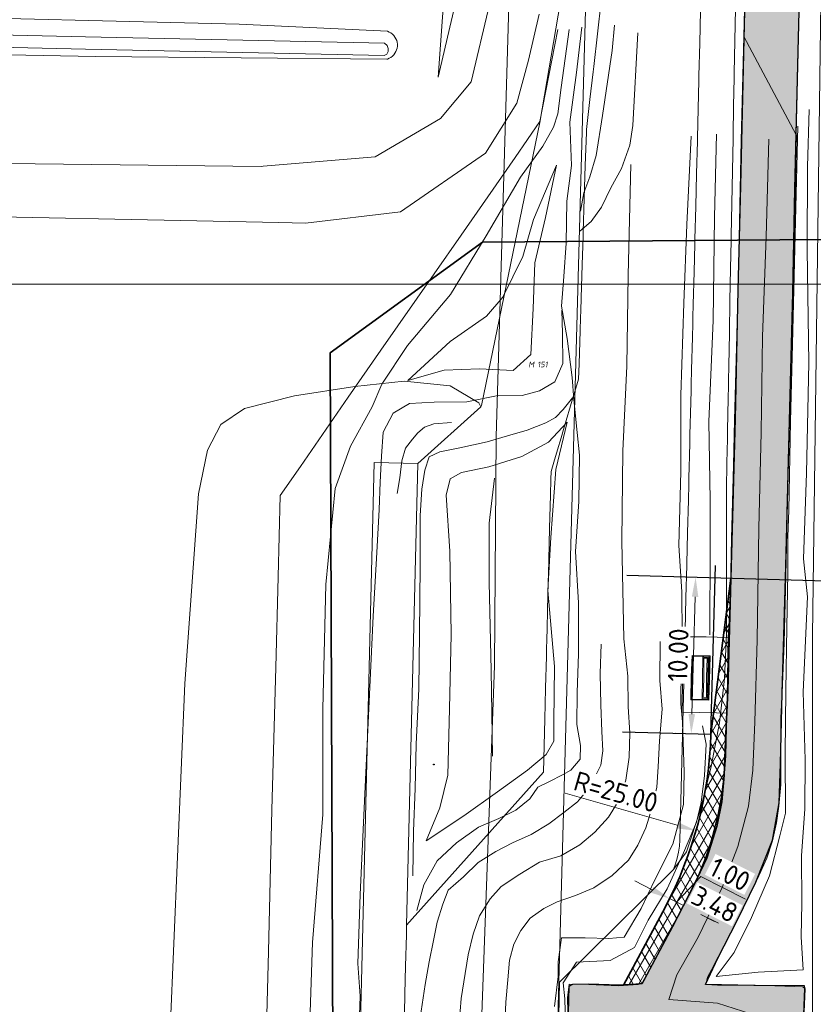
# Model space of a CAD drawing. Header units: metres. Extents: x 250001 to 257773, y 598992 to 609118.
# Tile 467 of 656: x 253800 to 253851, y 603904 to 603966. Entities that reach past the tile are written whole.
import ezdxf
from ezdxf.enums import TextEntityAlignment as Align
from ezdxf.lldxf.tags import DXFTag

# ---------------------------------------------------------------- set-up
doc = ezdxf.new("R2010")
doc.units = ezdxf.units.M
for name, color, linetype, lineweight in [('B-WE-GR-GRAS-GV', 252, 'Continuous', 13), ('B-WE-GR-GROENVOORZIENING-GV', 252, 'Continuous', 18), ('B-WE-GW-TALUD-G', 252, 'Continuous', 18), ('B-WE-GW-TALUD_KRUIN-G', 252, 'Continuous', 18), ('B-WE-IE-MEUBILAIR_WEGMEUBILAIR_PAAL-S', 252, 'Continuous', 25), ('B-WE-IE-TERREINAFSCHEIDING_KUNSTMATIG_HEKWERK_RASTER-G', 252, 'IE-TERREINAFSCHEIDING-KUNSTMATIG', 18), ('B-WE-KG-GRENS_PERCEEL-G', 150, 'KG-PERCEEL', 18), ('B-WE-KG-GRENS_PERCEEL-S', 150, 'Continuous', 25), ('B-WE-OG-HOOGTELIJN-G', 252, 'Continuous', 18), ('B-WE-OG-WATER-GV', 252, 'Continuous', 18), ('B-WE-OG-WATER_SLOOT-GV', 252, 'Continuous', 18), ('B-WE-VH-VERHARDING_ASFALT-G', 252, 'Continuous', 18), ('B-WE-VH-VERHARDING_BETON-G', 252, 'Continuous', 18), ('B-WE-VH-VERHARDING_GESLOTEN-GV', 252, 'Continuous', 18), ('B-WE-VH-VERHARDING_GRASBETONSTEEN-G', 252, 'Continuous', 18), ('N-WE-VH-KANTVERHARDING-G', 210, 'Continuous', 35), ('N-WE-VH-VERHARDING_ASFALT-A', 252, 'Continuous', 18), ('X-XX-AL-AANKLEDING-M', 7, 'Continuous', 18), ('X-XX-AL-REFERENTIE-G', 7, 'Continuous', 18), ('X-XX-AL-TEKENBLAD_DEELKADER-G', 7, 'Continuous', 15)]:
    doc.layers.add(name, color=color, linetype=linetype, lineweight=lineweight)
doc.layers.add('HULPLIJN', color=220, linetype='Continuous', plot=False)
doc.layers.add('HULPLIJN ARCERING', color=220, linetype='Continuous', plot=False)
doc.layers.add('N-WE-KG-GRENS INMETING-G', color=240, linetype='FENCELINE1', lineweight=35, plot=False)
doc.styles.add('NLCS-ISO', font='NLCS-ISO.ttf')
doc.styles.add('NLCS-ISO-ANNOTATIEF-T25', font='NLCS-ISO.ttf', dxfattribs={"height": 2.5})
doc.styles.get("Standard").update_dxf_attribs({"font": 'NLCS-ISO.ttf'})
doc.linetypes.add('FENCELINE1', pattern='A,6.35,-2.54,[133,ltypeshp.shx,S=2.54,R=0,X=-2.54,Y=0],-2.54,25.4', length=36.83)
doc.linetypes.add('IE-TERREINAFSCHEIDING-KUNSTMATIG', pattern='A,4,[82,NLCS.shx,S=0.75,R=90,X=0,Y=0],4,-2', length=10)
tags = doc.linetypes.add('KG-PERCEEL', pattern='A,5.5,-2,["P",Standard,S=1.8,R=0,X=-0.5,Y=-0.9],-2,5.5,-2,[5,NLCS.SHX,S=0.75,R=0,X=0,Y=0],-2', length=19).pattern_tags.tags
tags[6] = DXFTag(74, 10)
doc.dimstyles.new('NLCS-ANNOTATIEF-T25-PIJL_L2_H1', dxfattribs={"dimtxt": 2.5, "dimasz": 2.5, "dimexe": 2, "dimexo": 2, "dimgap": 0.7, "dimtad": 1, "dimzin": 0, "dimdsep": 46, "dimtxsty": 'NLCS-ISO-ANNOTATIEF-T25', "dimcen": 0, "dimdle": 2, "dimclrd": 256, "dimclre": 256, "dimclrt": 256, "dimadec": 1, "dimazin": 0, "dimtfac": 1, "dimtdec": 3, "dimtofl": 0, "dimtmove": 0, "dimatfit": 3, "dimfxl": 2, "dimfxlon": 1, "dimtfillclr": 256, "dimtolj": 1, "dimtzin": 0, "dimlwd": -1, "dimlwe": -1, "dimarcsym": 0})

# ---------------------------------------------------------------- blocks, each defined once
blk = doc.blocks.new('SKG-PERCEELNUMMER-SO')
at = {"style": 'NLCS-ISO', "oblique": 10, "flags": 1}
blk.add_attdef('GEMEENTECODE', text='', height=1.8, dxfattribs=at).set_placement((0, 2.553546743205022), align=Align.MIDDLE_CENTER)
at = {"style": 'NLCS-ISO', "oblique": 10}
blk.add_attdef('SECTIE', text='', height=1.8, dxfattribs=at).set_placement((-0.5, 0), align=Align.MIDDLE_RIGHT)
blk.add_attdef('PERCEELNUMMER', text='', height=1.8, dxfattribs=at).set_placement((0.5, 0), align=Align.MIDDLE_LEFT)
blk = doc.blocks.new('BS2021-132-Xref-KAD-20210617')
at = {"layer": 'B-WE-KG-GRENS_PERCEEL-G', "flags": 128}
for points in [[(253823.066, 603694.22), (253824.846, 603714.819), (253825.742, 603745.812), (253827.078, 603745.812), (253827.218, 603749.437), (253825.846, 603749.462), (253827.756, 603815.568), (253827.88, 603817.7), (253828.81, 603854.54), (253829.44, 603887.65), (253830.8, 603925.15), (253830.92, 603939.77), (253836.27, 604122.77), (253836.41, 604125.016)], [(253829.319, 603700.791), (253838.25, 604026.06)]]:
    blk.add_lwpolyline(points, dxfattribs=at)
at = {"layer": 'B-WE-KG-GRENS_PERCEEL-S', "xscale": 0.2, "yscale": 0.2, "zscale": 0.2}
blk.add_blockref('SKG-PERCEELNUMMER-SO', (253833.445, 603944.405), dxfattribs=at).add_auto_attribs({'PERCEELNUMMER': '151', 'SECTIE': 'M'})
blk = doc.blocks.new('*D58')
at = {"layer": 'Defpoints', "color": 0, "transparency": 16777216}
for p in [(253844.9185896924, 603930.7708601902), (253843.3809418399, 603920.8100184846), (253844.6385136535, 603920.774783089)]:
    blk.add_point(p, dxfattribs=at)
at = {"layer": 'X-XX-AL-AANKLEDING-M', "transparency": 16777216}
for p, q in [((253843.9189819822, 603930.798867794), (253842.6614101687, 603930.8341031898)), ((253843.6260083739, 603929.5565859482), (253843.4159513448, 603922.0595281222)), ((253843.6389059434, 603920.8027906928), (253842.3813341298, 603920.8380260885))]:
    blk.add_line(p, q, dxfattribs=at)
for points in [[(253843.4177567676, 603929.5624208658), (253843.8342599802, 603929.5507510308), (253843.6610178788, 603930.8060955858)], [(253843.2076997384, 603922.0653630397), (253843.624202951, 603922.0536932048), (253843.3809418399, 603920.8100184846)]]:
    blk.add_solid(points, dxfattribs=at)
at = {"layer": 'X-XX-AL-AANKLEDING-M', "transparency": 16777216, "insert": (253842.546362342, 603925.8353644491), "char_height": 1.25, "attachment_point": 5, "rotation": 88.39507263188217, "style": 'NLCS-ISO-ANNOTATIEF-T25', "bg_fill": 3, "box_fill_scale": 1.1, "bg_fill_color": 256, "bg_fill_true_color": 13158600, "bg_fill_transparency": 0}
blk.add_mtext('\\A1;10.00', dxfattribs=at)
blk = doc.blocks.new('*D59')
at = {"layer": 'Defpoints', "color": 0, "transparency": 16777216}
for p in [(253841.9546639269, 603910.1866136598), (253841.9962543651, 603910.2686667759), (253842.6972890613, 603909.441644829)]:
    blk.add_point(p, dxfattribs=at)
at = {"layer": 'X-XX-AL-AANKLEDING-M', "transparency": 16777216}
for p, q in [((253842.4418792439, 603910.0427919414), (253843.9892324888, 603911.6688986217)), ((253843.9892324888, 603911.6688986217), (253846.8435104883, 603910.2221446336)), ((253840.8813020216, 603910.8338050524), (253839.766349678, 603911.398943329)), ((253841.9962543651, 603910.2686667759), (253842.4483649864, 603911.1606286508)), ((253842.8875041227, 603909.816917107), (253841.9962543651, 603910.2686667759)), ((253842.8875041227, 603909.816917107), (253843.3396147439, 603910.7088789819)), ((253844.0024564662, 603909.2517788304), (253845.1174088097, 603908.6866405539))]:
    blk.add_line(p, q, dxfattribs=at)
for points in [[(253840.9754917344, 603911.0196304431), (253840.7871123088, 603910.6479796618), (253841.9962543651, 603910.2686667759)], [(253844.096646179, 603909.437604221), (253843.9082667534, 603909.0659534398), (253842.8875041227, 603909.816917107)]]:
    blk.add_solid(points, dxfattribs=at)
at = {"layer": 'X-XX-AL-AANKLEDING-M', "transparency": 16777216, "insert": (253845.8571793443, 603911.8151844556), "char_height": 1.25, "attachment_point": 5, "rotation": 333.1208199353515, "style": 'NLCS-ISO-ANNOTATIEF-T25', "bg_fill": 3, "box_fill_scale": 1.1, "bg_fill_color": 256, "bg_fill_true_color": 13158600, "bg_fill_transparency": 0}
blk.add_mtext('\\A1;1.00', dxfattribs=at)
blk = doc.blocks.new('*D60')
at = {"layer": 'X-XX-AL-AANKLEDING-M', "transparency": 16777216}
for p, q in [((253842.8875041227, 603909.816917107), (253843.3396147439, 603910.7088789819)), ((253844.0024564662, 603909.2517788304), (253844.8773565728, 603908.808316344)), ((253845.9923089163, 603908.2431780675), (253845.5401982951, 603907.3512161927))]:
    blk.add_line(p, q, dxfattribs=at)
at = {"layer": 'X-XX-AL-AANKLEDING-M', "transparency": 16777216, "insert": (253844.8807143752, 603909.8997104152), "char_height": 1.25, "attachment_point": 5, "rotation": 333.1208199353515, "style": 'NLCS-ISO-ANNOTATIEF-T25', "bg_fill": 3, "box_fill_scale": 1.1, "bg_fill_color": 256, "bg_fill_true_color": 13158600, "bg_fill_transparency": 0}
blk.add_mtext('\\A1;3.48', dxfattribs=at)
at = {"layer": 'Defpoints', "color": 0, "transparency": 16777216}
for p in [(253842.6972890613, 603909.441644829), (253846.4379817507, 603909.1224389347), (253845.9923089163, 603908.2431780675)]:
    blk.add_point(p, dxfattribs=at)
at = {"layer": 'X-XX-AL-AANKLEDING-M', "transparency": 16777216}
for points in [[(253844.096646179, 603909.437604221), (253843.9082667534, 603909.0659534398), (253842.8875041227, 603909.816917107)], [(253844.9715462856, 603908.9941417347), (253844.7831668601, 603908.6224909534), (253845.9923089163, 603908.2431780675)]]:
    blk.add_solid(points, dxfattribs=at)
blk = doc.blocks.new('*D91')
at = {"layer": 'Defpoints', "color": 0, "transparency": 16777216}
for p in [(253819.6483209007, 603921.4749731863), (253843.6870308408, 603914.6090847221)]:
    blk.add_point(p, dxfattribs=at)
at = {"layer": 'X-XX-AL-AANKLEDING-M', "transparency": 16777216}
blk.add_line((253835.3215597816, 603916.9984139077), (253842.4850953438, 603914.9523791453), dxfattribs=at)
blk.add_solid([(253842.5423110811, 603915.1527017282), (253842.4278796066, 603914.7520565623), (253843.6870308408, 603914.6090847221)], dxfattribs=at)
at = {"layer": 'X-XX-AL-AANKLEDING-M', "transparency": 16777216, "insert": (253838.5701294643, 603917.0845534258), "char_height": 1.25, "attachment_point": 5, "rotation": 344.05970417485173, "style": 'NLCS-ISO-ANNOTATIEF-T25', "bg_fill": 3, "box_fill_scale": 1.1, "bg_fill_color": 256, "bg_fill_true_color": 13158600, "bg_fill_transparency": 0}
blk.add_mtext('\\A1;R=25.00', dxfattribs=at)
blk = doc.blocks.new('BS2021-132-Xref-BGT-GRIJS-20210617-aangepast')
at = {"layer": 'B-WE-GR-GRAS-GV', "flags": 128}
for points in [[(253757.532, 603969.697), (253757.934, 603963.138), (253758.849, 603959.904), (253761.9, 603957.777), (253792.414, 603957.328), (253815.884, 603957.058), (253816.023, 603957.07), (253823.177, 603957.675), (253827.363, 603960.128), (253829.319, 603962.467), (253830.475, 603967.407)], [(253834.524, 603994.175), (253827.205, 603962.775), (253828.88, 603986.104)], [(253828.88, 603986.104), (253827.205, 603962.775), (253834.524, 603994.175)], [(253837.632, 603967.625), (253837.391, 603965.541), (253837.148, 603963.441), (253837.111, 603963.116), (253836.905, 603961.34), (253836.684, 603959.428), (253836.678, 603959.237), (253836.61, 603957.121), (253836.543, 603955.007), (253836.475, 603952.893), (253836.465, 603952.578), (253836.408, 603950.78), (253836.341, 603948.667), (253836.314, 603947.836), (253836.3, 603947.407), (253836.273, 603946.554), (253836.206, 603944.442), (253836.175, 603943.475), (253836.065, 603943.105), (253835.84, 603942.345), (253835.221, 603940.257), (253835.063, 603939.723), (253834.832, 603938.942), (253834.601, 603938.164), (253834.421, 603937.555), (253834.409, 603937.079), (253834.382, 603936.053), (253834.328, 603933.935), (253834.277, 603931.922), (253834.274, 603931.818), (253834.221, 603929.701), (253834.168, 603927.583), (253834.148, 603926.775), (253834.135, 603926.276), (253834.122, 603925.73), (253834.071, 603923.731), (253834.07, 603923.686), (253834.021, 603921.731), (253833.936, 603918.344), (253825.188, 603908.567), (253825.173, 603907.949), (253825.123, 603905.95), (253825.078, 603904.188), (253825.072, 603903.95), (253824.972, 603899.952)], [(253834.702, 603891.898), (253834.957, 603904.921), (253842.239, 603912.131), (253842.379, 603912.491), (253842.491, 603912.86), (253842.574, 603913.237), (253842.629, 603913.619), (253842.653, 603914.004), (253842.987, 603927.405), (253843.039, 603929.488), (253843.091, 603931.57), (253843.094, 603931.673), (253843.144, 603933.653), (253843.197, 603935.736), (253843.222, 603936.746), (253843.234, 603937.213), (253843.248, 603937.819), (253843.267, 603938.593), (253843.287, 603939.371), (253843.3, 603939.903), (253843.352, 603941.987), (253843.371, 603942.746), (253843.381, 603943.116), (253843.405, 603944.071), (253843.457, 603946.155), (253843.478, 603946.997), (253843.489, 603947.42), (253843.509, 603948.24), (253843.562, 603950.326), (253843.606, 603952.101), (253843.614, 603952.412), (253843.666, 603954.499), (253843.719, 603956.586), (253843.771, 603958.675), (253843.776, 603958.864), (253843.823, 603960.764), (253843.868, 603962.532), (253843.876, 603962.854), (253843.928, 603964.946), (253843.98, 603967.022)], [(253836.341, 603975.358), (253833.695, 603959.88), (253829.984, 603941.776), (253829.932, 603941.692), (253825.904, 603938.075), (253825.188, 603908.567), (253833.936, 603918.344), (253834.021, 603921.731), (253834.07, 603923.686), (253834.071, 603923.731), (253834.122, 603925.73), (253834.135, 603926.276), (253834.148, 603926.775), (253834.168, 603927.583), (253834.221, 603929.701), (253834.274, 603931.818), (253834.277, 603931.922), (253834.328, 603933.935), (253834.382, 603936.053), (253834.409, 603937.079), (253834.421, 603937.555), (253834.601, 603938.164), (253834.832, 603938.942), (253835.063, 603939.723), (253835.221, 603940.257), (253835.84, 603942.345), (253836.065, 603943.105), (253836.175, 603943.475), (253836.206, 603944.442), (253836.273, 603946.554), (253836.3, 603947.407), (253836.314, 603947.836), (253836.341, 603948.667), (253836.408, 603950.78), (253836.465, 603952.578), (253836.475, 603952.893), (253836.543, 603955.007), (253836.61, 603957.121), (253836.678, 603959.237), (253836.684, 603959.428), (253836.905, 603961.34), (253837.111, 603963.116), (253837.148, 603963.441), (253837.391, 603965.541), (253837.632, 603967.625)], [(253846.211, 603967.164), (253846.172, 603965.097), (253846.132, 603963.016), (253846.126, 603962.695), (253846.092, 603960.936), (253846.056, 603959.045), (253846.053, 603958.857), (253846.013, 603956.779), (253845.974, 603954.702), (253845.934, 603952.625), (253845.928, 603952.316), (253845.895, 603950.55), (253845.855, 603948.475), (253845.84, 603947.66), (253845.832, 603947.239), (253845.816, 603946.401), (253845.777, 603944.327), (253845.759, 603943.378), (253845.752, 603943.009), (253845.738, 603942.254), (253845.699, 603940.182), (253845.689, 603939.653), (253845.674, 603938.879), (253845.66, 603938.11), (253845.649, 603937.507), (253845.64, 603937.042), (253845.626, 603936.038), (253845.642, 603927.167), (253845.504, 603924.33), (253845.178, 603921.509), (253844.664, 603918.716), (253843.965, 603915.964), (253843.083, 603913.264), (253842.239, 603912.131), (253834.957, 603904.921), (253834.702, 603891.898)], [(253835.317, 603895.403), (253835.547, 603904.652), (253835.785, 603904.786), (253836.783, 603904.804), (253838.808, 603904.724), (253839.839, 603904.8), (253840.242, 603904.848), (253842.193, 603908.461), (253843.547, 603911.094), (253844.374, 603912.841), (253845.017, 603914.873), (253845.335, 603916.461), (253845.492, 603918.156), (253845.562, 603920.336), (253845.717, 603923.562), (253845.94, 603931.521), (253846.187, 603940.921), (253846.364, 603949.171), (253846.525, 603955.82), (253846.747, 603965.22), (253846.977, 603975.052)], [(253843.98, 603967.022), (253843.928, 603964.946), (253843.876, 603962.854), (253843.868, 603962.532), (253843.823, 603960.764), (253843.776, 603958.864), (253843.771, 603958.675), (253843.719, 603956.586), (253843.666, 603954.499), (253843.614, 603952.412), (253843.606, 603952.101), (253843.562, 603950.326), (253843.509, 603948.24), (253843.489, 603947.42), (253843.478, 603946.997), (253843.457, 603946.155), (253843.405, 603944.071), (253843.381, 603943.116), (253843.371, 603942.746), (253843.352, 603941.987), (253843.3, 603939.903), (253843.287, 603939.371), (253843.267, 603938.593), (253843.248, 603937.819), (253843.234, 603937.213), (253843.222, 603936.746), (253843.197, 603935.736), (253843.144, 603933.653), (253843.094, 603931.673), (253843.091, 603931.57), (253843.039, 603929.488), (253842.987, 603927.405), (253842.653, 603914.004), (253842.629, 603913.619), (253842.574, 603913.237), (253842.491, 603912.86), (253842.379, 603912.491), (253842.239, 603912.131), (253843.083, 603913.264), (253843.965, 603915.964), (253844.664, 603918.716), (253845.178, 603921.509), (253845.504, 603924.33), (253845.642, 603927.167), (253845.626, 603936.038), (253845.64, 603937.042), (253845.649, 603937.507), (253845.66, 603938.11), (253845.674, 603938.879), (253845.689, 603939.653), (253845.699, 603940.182), (253845.738, 603942.254), (253845.752, 603943.009), (253845.759, 603943.378), (253845.777, 603944.327), (253845.816, 603946.401), (253845.832, 603947.239), (253845.84, 603947.66), (253845.855, 603948.475), (253845.895, 603950.55), (253845.928, 603952.316), (253845.934, 603952.625), (253845.974, 603954.702), (253846.013, 603956.779), (253846.053, 603958.857), (253846.056, 603959.045), (253846.092, 603960.936), (253846.126, 603962.695), (253846.132, 603963.016), (253846.172, 603965.097), (253846.211, 603967.164)], [(253850.481, 603974.586), (253850.238, 603965.291), (253850.013, 603955.622), (253849.866, 603948.988), (253849.667, 603940.807), (253849.435, 603931.513), (253849.189, 603923.389), (253849.097, 603918.87), (253849.008, 603916.38), (253848.579, 603913.994), (253847.512, 603911.316), (253846.308, 603908.866), (253845.091, 603906.465), (253844.29, 603904.783), (253847.379, 603904.707), (253850.62, 603904.688), (253850.648, 603904.532), (253850.449, 603899.456), (253850.339, 603894.221), (253850.256, 603891.022), (253850.164, 603888.176), (253851.141, 603888.088), (253851.141, 603927.085), (253851.851, 603982.129)], [(253851.851, 603982.129), (253851.141, 603927.085), (253851.141, 603888.088), (253858.931, 603887.39), (253858.504, 603865.485), (253851.358, 603865.004), (253849.7, 603836.172), (253849.678, 603835.311), (253849.628, 603833.312), (253849.591, 603831.822), (253849.578, 603831.313), (253849.528, 603829.313), (253849.428, 603825.315), (253849.377, 603823.315), (253849.277, 603819.317), (253849.227, 603817.317), (253849.197, 603816.142), (253849.177, 603815.318), (253849.127, 603813.318), (253849.114, 603812.828), (253849.107, 603812.55), (253849.076, 603811.319), (253849.026, 603809.32), (253848.976, 603807.32)], [(253791.778, 603966.718), (253814.476, 603966.153), (253823.968, 603965.702), (253824.08, 603965.654), (253824.186, 603965.593), (253824.283, 603965.518), (253824.369, 603965.431), (253824.444, 603965.334), (253824.504, 603965.227), (253824.551, 603965.114), (253824.582, 603964.996), (253824.598, 603964.874), (253824.598, 603964.752), (253824.582, 603964.631), (253824.55, 603964.513), (253824.503, 603964.4), (253824.441, 603964.294), (253824.367, 603964.197), (253824.28, 603964.11), (253824.183, 603964.036), (253824.077, 603963.974), (253823.964, 603963.928), (253823.915, 603963.912), (253805.306, 603964.099), (253777.428, 603964.617)], [(253820.438, 603828.242), (253823.105, 603938.143), (253825.904, 603938.075), (253829.932, 603941.692), (253829.8, 603941.95), (253827.98, 603943.05), (253825.03, 603943.34), (253821.88, 603943), (253818.03, 603942.4), (253814.83, 603941.6), (253813.31, 603940.56), (253812.45, 603938.93), (253811.89, 603936.14), (253811.01, 603924.01), (253810.08, 603901.86)], [(253824.972, 603899.952), (253825.072, 603903.95), (253825.078, 603904.188), (253825.123, 603905.95), (253825.173, 603907.949), (253825.188, 603908.567), (253825.904, 603938.075), (253823.105, 603938.143), (253820.438, 603828.242)]]:
    blk.add_lwpolyline(points, dxfattribs=at)
at = {"layer": 'B-WE-GR-GROENVOORZIENING-GV', "flags": 128}
for points in [[(253833.661, 603966.798), (253832.974, 603963.861), (253832.24, 603961.101), (253830.224, 603957.907), (253824.791, 603954.156), (253818.722, 603953.446), (253817.018, 603953.48), (253766.673, 603954.495), (253761.225, 603953.419), (253758.705, 603951.143), (253757.175, 603946.905), (253756.651, 603906.184), (253767.476, 603906.08), (253765.787, 603870.956)], [(253810.08, 603901.86), (253811.01, 603924.01), (253811.89, 603936.14), (253812.45, 603938.93), (253813.31, 603940.56), (253814.83, 603941.6), (253818.03, 603942.4), (253821.88, 603943), (253825.03, 603943.34), (253827.98, 603943.05), (253829.8, 603941.95), (253829.932, 603941.692), (253829.984, 603941.776), (253833.695, 603959.88), (253836.341, 603975.358)]]:
    blk.add_lwpolyline(points, dxfattribs=at)
at = {"layer": 'B-WE-GW-TALUD_KRUIN-G', "flags": 128}
blk.add_lwpolyline([(253827.205, 603962.775), (253834.524, 603994.175)], dxfattribs=at)
at = {"layer": 'B-WE-OG-WATER-GV', "flags": 128}
blk.add_lwpolyline([(253763.149, 603967.287), (253765.057, 603965.93), (253767.318, 603965.301), (253783.385, 603965.047), (253804.65, 603964.551), (253823.753, 603964.143), (253823.93, 603964.247), (253823.997, 603964.407), (253824.004, 603964.611), (253823.95, 603964.786), (253823.77, 603964.943), (253804.667, 603965.351), (253783.401, 603965.846), (253767.433, 603966.099), (253765.406, 603966.663)], dxfattribs=at)
at = {"layer": 'B-WE-OG-WATER_SLOOT-GV', "flags": 128}
for points in [[(253777.428, 603964.617), (253805.306, 603964.099), (253823.915, 603963.912), (253823.964, 603963.928), (253824.077, 603963.974), (253824.183, 603964.036), (253824.28, 603964.11), (253824.367, 603964.197), (253824.441, 603964.294), (253824.503, 603964.4), (253824.55, 603964.513), (253824.582, 603964.631), (253824.598, 603964.752), (253824.598, 603964.874), (253824.582, 603964.996), (253824.551, 603965.114), (253824.504, 603965.227), (253824.444, 603965.334), (253824.369, 603965.431), (253824.283, 603965.518), (253824.186, 603965.593), (253824.08, 603965.654), (253823.968, 603965.702), (253814.476, 603966.153), (253791.778, 603966.718)], [(253765.406, 603966.663), (253767.433, 603966.099), (253783.401, 603965.846), (253804.667, 603965.351), (253823.77, 603964.943), (253823.95, 603964.786), (253824.004, 603964.611), (253823.997, 603964.407), (253823.93, 603964.247), (253823.753, 603964.143), (253804.65, 603964.551), (253783.385, 603965.047), (253767.318, 603965.301), (253765.057, 603965.93), (253763.149, 603967.287)]]:
    blk.add_lwpolyline(points, dxfattribs=at)
at = {"layer": 'B-WE-VH-VERHARDING_GESLOTEN-GV', "flags": 128}
for points in [[(253850.449, 603899.456), (253850.648, 603904.532), (253850.62, 603904.688), (253847.379, 603904.707), (253844.29, 603904.783), (253845.091, 603906.465), (253846.308, 603908.866), (253847.512, 603911.316), (253848.579, 603913.994), (253849.008, 603916.38), (253849.097, 603918.87), (253849.189, 603923.389), (253849.435, 603931.513), (253849.667, 603940.807), (253849.866, 603948.988), (253850.013, 603955.622), (253850.238, 603965.291), (253850.481, 603974.586)], [(253846.977, 603975.052), (253846.747, 603965.22), (253846.525, 603955.82), (253846.364, 603949.171), (253846.187, 603940.921), (253845.94, 603931.521), (253845.717, 603923.562), (253845.562, 603920.336), (253845.492, 603918.156), (253845.335, 603916.461), (253845.017, 603914.873), (253844.374, 603912.841), (253843.547, 603911.094), (253842.193, 603908.461), (253840.242, 603904.848), (253839.839, 603904.8), (253838.808, 603904.724), (253836.783, 603904.804), (253835.785, 603904.786), (253835.547, 603904.652), (253835.317, 603895.403)], [(253765.787, 603870.956), (253767.476, 603906.08), (253756.651, 603906.184), (253757.175, 603946.905), (253758.705, 603951.143), (253761.225, 603953.419), (253766.673, 603954.495), (253817.018, 603953.48), (253818.722, 603953.446), (253824.791, 603954.156), (253830.224, 603957.907), (253832.24, 603961.101), (253832.974, 603963.861), (253833.661, 603966.798)], [(253830.475, 603967.407), (253829.319, 603962.467), (253827.363, 603960.128), (253823.177, 603957.675), (253816.023, 603957.07), (253815.884, 603957.058), (253792.414, 603957.328), (253761.9, 603957.777), (253758.849, 603959.904), (253757.934, 603963.138), (253757.532, 603969.697)]]:
    blk.add_lwpolyline(points, dxfattribs=at)
blk = doc.blocks.new('BS2021-132-Xref-toegangsweg gearceerd-aangepast')
at = {"layer": 'N-WE-VH-VERHARDING_ASFALT-A'}
h = blk.add_hatch(color=256, dxfattribs=at)
h.dxf.hatch_style = 1
h.paths.add_polyline_path([(253846.7504363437, 603965.3668962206), (253850.0933146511, 603959.0733882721), (253850.238, 603965.291), (253850.481, 603974.586), (253850.533, 603979.495), (253850.512, 603989.239), (253850.414, 603998.488), (253850.407, 604003.828), (253850.442, 604004.581), (253850.528, 604005.221), (253850.683, 604005.649), (253850.951, 604006.037), (253851.304, 604006.36), (253851.82, 604006.535), (253851.833, 604006.704), (253851.853, 604006.967), (253851.986, 604008.702), (253851.988, 604008.73), (253850.571, 604009.062), (253846.756, 604009.08), (253846.883, 604004.001), (253846.925, 603998.705), (253847.002, 603989.294), (253847.048, 603979.426), (253846.977, 603975.052)])
h = blk.add_hatch(color=256, dxfattribs=at)
h.dxf.hatch_style = 1
h.paths.add_polyline_path([(253846.7504363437, 603965.3668962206), (253846.746, 603965.367), (253846.575, 603958.723), (253846.437, 603952.485), (253846.297, 603946.278), (253846.154, 603940.845), (253846.082, 603937.969), (253845.948, 603933.286), (253845.867, 603929.107), (253845.75, 603926.963), (253845.681, 603923.109), (253845.653, 603922.123), (253845.594, 603919.395), (253845.396, 603916.923), (253845.067, 603915.087), (253844.577, 603913.465), (253844.085, 603912.25), (253843.235, 603910.548), (253842.175, 603908.444), (253841.451, 603907.112), (253840.677, 603905.649), (253840.409, 603905.115), (253840.248, 603904.867), (253839.979, 603904.774), (253838.732, 603904.7), (253836.83, 603904.766), (253835.586, 603904.804), (253835.475, 603903.919), (253835.491, 603903.027), (253835.452, 603901.442), (253835.29, 603899.665), (253835.273, 603898.707), (253835.359, 603898.333), (253835.352, 603896.527), (253835.291, 603894.623), (253835.287, 603891.68), (253835.243, 603889.711), (253835.149, 603886.59), (253835.038, 603882.768), (253834.976, 603880.589), (253834.906, 603876.948), (253834.848, 603874.495), (253834.743, 603871.151), (253834.666, 603868.823), (253834.709, 603867.189), (253834.879, 603865.323), (253834.983, 603864.375), (253835.034, 603864.295), (253835.093, 603864.297), (253835.501, 603864.306), (253835.494, 603862.814), (253835.473, 603861.795), (253835.495, 603859.945), (253835.545, 603858.388), (253835.65, 603857.034), (253835.816, 603855.91), (253836.107, 603854.808), (253836.609, 603853.454), (253836.944, 603852.712), (253837.126, 603852.254), (253837.612, 603851.35), (253838.789, 603849.234), (253840.283, 603846.594), (253841.193, 603844.976), (253842.325, 603843.001), (253842.92, 603841.939), (253843.672, 603840.431), (253844.251, 603839.182), (253844.827, 603837.813), (253845.262, 603836.525), (253845.489, 603835.342), (253845.595, 603834.209), (253845.61, 603832.723), (253845.573, 603830.311), (253845.45, 603826.841), (253845.469, 603825.922), (253845.348, 603821.666), (253845.284, 603818.861), (253845.173, 603814.729), (253845.04, 603809.354), (253844.928, 603805.225), (253844.813, 603800.331), (253844.704, 603795.879), (253844.629, 603794.501), (253844.579, 603791.597), (253844.474, 603787.57), (253844.384, 603784.194), (253844.276, 603779.764), (253844.196, 603776.868), (253844.1742011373, 603776.868525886), (253847.7274974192, 603776.6588352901), (253847.765, 603776.658), (253847.842, 603779.775), (253847.984, 603784.812), (253848.117, 603790.704), (253848.22, 603794.317), (253848.182, 603795.85), (253848.301, 603800.298), (253848.426, 603804.596), (253848.601, 603811.36), (253848.691, 603815.248), (253848.808, 603819.289), (253848.903, 603823.084), (253848.986, 603826.454), (253849.142, 603829.925), (253849.194, 603831.672), (253849.193, 603833.419), (253849.126, 603835.023), (253848.949, 603836.52), (253848.678, 603837.734), (253848.378, 603838.788), (253848.154, 603839.371), (253847.669, 603840.434), (253847.205, 603841.286), (253846.324, 603842.899), (253844.792, 603845.634), (253843.583, 603847.759), (253842.318, 603850.143), (253842.028, 603850.646), (253841.551, 603851.486), (253841.154, 603852.23), (253840.604, 603853.374), (253840.286, 603854.146), (253840.1768707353, 603854.5001351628), (253839.721, 603854.473), (253839.556, 603857.037), (253839.409, 603859.553), (253839.316, 603862.867), (253839.28, 603864.518), (253840.5132607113, 603864.5768023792), (253840.503, 603864.792), (253840.536, 603867.021), (253840.555, 603869.244), (253840.659, 603871.445), (253840.676, 603871.832), (253840.872, 603876.593), (253840.979, 603879.794), (253841.002, 603883.661), (253841.128, 603888.688), (253841.186, 603888.789), (253841.309, 603888.862), (253843.292, 603888.679), (253846.738, 603888.351), (253850.084, 603888.019), (253850.226, 603889.967), (253850.257, 603892.024), (253850.331, 603894.641), (253850.402, 603896.829), (253850.476, 603900.088), (253850.669, 603904.507), (253850.511, 603904.623), (253849.974, 603904.643), (253847.459, 603904.73), (253845.052, 603904.738), (253844.319, 603904.785), (253844.413, 603905.25), (253844.686, 603905.72), (253845.103, 603906.552), (253845.807, 603907.855), (253846.592, 603909.454), (253847.288, 603910.85), (253847.821, 603912.006), (253848.209, 603912.849), (253848.581, 603913.96), (253848.829, 603915.106), (253848.99, 603916.164), (253849.101, 603917.56), (253849.115, 603919.589), (253849.101, 603921.815), (253849.195, 603923.424), (253849.313, 603926.623), (253849.43, 603930.905), (253849.541, 603935.633), (253849.641, 603939.855), (253849.769, 603944.954), (253849.904, 603949.84), (253850.008, 603954.198), (253850.11, 603959.073), (253850.0933146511, 603959.0733882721)])
at = {"layer": 'B-WE-VH-VERHARDING_GESLOTEN-GV', "flags": 128}
for points in [[(253846.977, 603975.052), (253846.7504363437, 603965.3668962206), (253850.0933146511, 603959.0733882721), (253850.238, 603965.291), (253850.481, 603974.586)], [(253850.476, 603900.088), (253850.669, 603904.507), (253850.511, 603904.623), (253849.974, 603904.643), (253847.459, 603904.73), (253845.052, 603904.738), (253844.319, 603904.785), (253844.413, 603905.25), (253844.686, 603905.72), (253845.103, 603906.552), (253845.807, 603907.855), (253846.592, 603909.454), (253847.288, 603910.85), (253847.821, 603912.006), (253848.209, 603912.849), (253848.581, 603913.96), (253848.829, 603915.106), (253848.99, 603916.164), (253849.101, 603917.56), (253849.115, 603919.589), (253849.101, 603921.815), (253849.195, 603923.424), (253849.313, 603926.623), (253849.43, 603930.905), (253849.541, 603935.633), (253849.641, 603939.855), (253849.769, 603944.954), (253849.904, 603949.84), (253850.008, 603954.198), (253850.11, 603959.073), (253850.0933146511, 603959.0733882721), (253846.7504363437, 603965.3668962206), (253846.746, 603965.367), (253846.575, 603958.723), (253846.437, 603952.485), (253846.297, 603946.278), (253846.154, 603940.845), (253846.082, 603937.969), (253845.948, 603933.286), (253845.867, 603929.107), (253845.75, 603926.963), (253845.681, 603923.109), (253845.653, 603922.123), (253845.594, 603919.395), (253845.396, 603916.923), (253845.067, 603915.087), (253844.577, 603913.465), (253844.085, 603912.25), (253843.235, 603910.548), (253842.175, 603908.444), (253841.451, 603907.112), (253840.677, 603905.649), (253840.409, 603905.115), (253840.248, 603904.867), (253839.979, 603904.774), (253838.732, 603904.7), (253836.83, 603904.766), (253835.586, 603904.804), (253835.475, 603903.919), (253835.491, 603903.027)]]:
    blk.add_lwpolyline(points, dxfattribs=at)
blk = doc.blocks.new('SIE-WEG_PAAL_ALGEMEEN_TYPE_02-SO')
at = {"ltscale": 0.5}
h = blk.add_hatch(color=256, dxfattribs=at)
h.paths.add_polyline_path([(4.547473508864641e-16, 0), (0.1875000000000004, 0, 0.4142135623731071), (4.547473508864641e-16, 0.1875)])
h.paths.add_polyline_path([(4.547473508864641e-16, -0.1875), (4.547473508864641e-16, 0), (-0.1874999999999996, 3.163459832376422e-14, 0.4142135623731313)])
for p, q in [((-0.1874999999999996, 3.163459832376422e-14), (0.1875000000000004, 0)), ((4.547473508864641e-16, -0.1875), (4.547473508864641e-16, 0.1875))]:
    blk.add_line(p, q, dxfattribs=at)
blk.add_circle((4.547473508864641e-16, 0), 0.1875, dxfattribs=at)
blk = doc.blocks.new('BS2021-132-Xref-inmeting-2d-Provincie-20211104')
at = {"layer": 'B-WE-GW-TALUD-G'}
for points in [[(253825.847, 603909.51), (253826.278, 603911.14), (253827.138, 603912.688), (253828.379, 603913.833), (253829.786, 603914.831), (253831.078, 603915.376), (253832.175, 603915.923), (253833.066, 603916.638), (253833.575, 603917.395), (253834.318, 603917.741), (253835.159, 603918.173), (253835.693, 603918.473), (253836.284, 603919.18), (253836.298, 603920.055), (253836.075, 603921.397), (253836.091, 603923.434), (253836.165, 603925.902), (253836.167, 603929.173), (253835.973, 603932.459), (253836.194, 603935.644), (253836.237, 603938.614), (253836.08, 603940.059), (253835.871, 603942.172), (253835.763, 603943.566), (253835.449, 603946.07), (253835.083, 603948.123), (253835.227, 603950.023), (253835.393, 603952.152), (253835.426, 603954.833), (253835.737, 603957.132), (253835.612, 603959.884), (253836.045, 603963.072), (253836.38, 603965.959)], [(253822.062, 603906.128), (253822.227, 603910.531), (253822.48, 603916.054), (253822.767, 603922.424), (253823.049, 603928.315), (253823.278, 603932.388), (253823.435, 603935.138), (253823.49, 603936.88), (253823.578, 603938.555), (253823.694, 603940.07), (253824.333, 603941.3), (253825.38, 603941.919), (253826.946, 603941.986), (253829.046, 603942.026), (253830.93, 603942.394), (253832.563, 603942.422), (253833.683, 603942.715), (253834.659, 603943.288), (253835.169, 603944.468), (253835.154, 603946.38), (253835.107, 603947.881)], [(253825.592, 603911.725), (253825.625, 603914.572), (253825.737, 603917.31), (253825.789, 603920.135), (253825.963, 603923.668), (253826.014, 603927.206), (253826.044, 603931.539), (253826.05, 603934.749), (253826.16, 603936.446), (253826.348, 603937.642), (253826.619, 603938.498), (253827.303, 603938.824), (253828.581, 603939.077), (253830.331, 603939.469), (253831.638, 603939.844), (253832.884, 603940.21), (253834.08, 603940.667), (253834.697, 603941.015), (253835.199, 603941.519), (253835.791, 603942.277)], [(253822.062, 603906.128), (253822.207, 603904.024), (253822.046, 603899.223)]]:
    blk.add_lwpolyline(points, dxfattribs=at)
at = {"layer": 'B-WE-IE-TERREINAFSCHEIDING_KUNSTMATIG_HEKWERK_RASTER-G'}
blk.add_lwpolyline([(253816.114, 603897.967), (253816.356, 603906.896), (253816.572, 603915.938), (253816.83, 603925.042), (253816.982, 603930.838), (253817.113, 603936.033), (253818.406, 603937.884), (253821.451, 603942.326), (253823.54, 603945.317), (253826.939, 603950.203), (253828.664, 603952.665), (253830.373, 603955.116), (253832.125, 603957.626), (253833.693, 603959.93), (253834.861, 603965.821)], dxfattribs=at)
at = {"layer": 'B-WE-OG-HOOGTELIJN-G'}
for points in [[(253835.568, 603965.808), (253835.056, 603962.098), (253834.86, 603960.426), (253834.571, 603959.581), (253833.896, 603958.363), (253832.462, 603956.372), (253830.277, 603952.631), (253827.993, 603948.877), (253825.237, 603945.615), (253823.601, 603943.147), (253822.979, 603941.699), (253821.592, 603939.191), (253820.627, 603936.488), (253820.03, 603930.353), (253819.827, 603922.393), (253819.835, 603915.633), (253819.18, 603907.465), (253818.938, 603900.456)], [(253839.966, 603965.602), (253839.653, 603959.688), (253839.463, 603958.432), (253838.913, 603956.94), (253838.247, 603955.687), (253837.651, 603954.466), (253836.99, 603953.547), (253836.252, 603952.929)], [(253836.307, 603954.21), (253836.507, 603955.366), (253836.897, 603956.398), (253837.314, 603957.757), (253837.699, 603960.315), (253838.319, 603964.479), (253838.469, 603966.086)], [(253850.198, 603959.64), (253850.084, 603955.306), (253849.982, 603950.951), (253849.86, 603945.695), (253849.736, 603940.77), (253849.613, 603935.098), (253849.545, 603933.38), (253849.554, 603931.094), (253849.493, 603927.614), (253849.432, 603923.571), (253849.383, 603919.536), (253849.402, 603915.737), (253849.046, 603914.287), (253848.385, 603911.726), (253847.228, 603909.06), (253846.13, 603906.825), (253844.971, 603905.28), (253847.659, 603905.574), (253850.535, 603905.719), (253850.403, 603907.819), (253850.443, 603909.978), (253850.434, 603912.998), (253850.646, 603916.011), (253850.655, 603919.133), (253850.531, 603923.475), (253850.82, 603929.558), (253850.564, 603931.99), (253850.742, 603937.449), (253850.895, 603944.507), (253850.782, 603951.722), (253850.819, 603957.029), (253850.918, 603960.707)], [(253834.645, 603903.371), (253834.876, 603905.279), (253834.876, 603906.228), (253835.078, 603907.761), (253836.6, 603907.759), (253838.116, 603907.719), (253839.091, 603907.801), (253840.176, 603909.631), (253841.065, 603911.519), (253842.198, 603913.751), (253842.89, 603916.284), (253842.939, 603918.343), (253842.822, 603921.556), (253842.709, 603922.721), (253842.746, 603924.988), (253842.802, 603927.099), (253842.786, 603929.865), (253842.597, 603932.845), (253842.725, 603937.573), (253842.713, 603942.441), (253842.902, 603948.325), (253843.09, 603953.356), (253843.37, 603958.988)], [(253848.334, 603958.805), (253848.162, 603952.556), (253847.945, 603946.197), (253847.855, 603940.063), (253847.709, 603933.947), (253847.588, 603926.816), (253847.445, 603921.556), (253847.316, 603918.467), (253847.044, 603916.176), (253846.354, 603913.598), (253845.362, 603910.976), (253843.826, 603907.811), (253842.455, 603905.384), (253841.954, 603903.819), (253845.05, 603903.578), (253848.261, 603902.566)], [(253844.987, 603959.122), (253844.874, 603953.81), (253844.778, 603947.222), (253844.506, 603940.76), (253844.583, 603935.725), (253844.592, 603933.269), (253844.589, 603931.277), (253844.56, 603928.686), (253844.563, 603927.136)], [(253839.52, 603957.19), (253839.339, 603950.107), (253839.264, 603944.295), (253839.016, 603938.884), (253838.951, 603933.109), (253839.071, 603926.864), (253839.336, 603924.48), (253839.354, 603922.533), (253839.456, 603920.872), (253839.422, 603919.317), (253839.203, 603917.828), (253838.813, 603916.643), (253838.082, 603915.468), (253837.21, 603914.518), (253836.262, 603913.704), (253835.045, 603912.994), (253833.676, 603912.595), (253832.429, 603911.83), (253831.221, 603911.039), (253830.524, 603910.251), (253829.849, 603909.155), (253829.435, 603908.004), (253829.122, 603906.681), (253828.838, 603904.953), (253828.665, 603903.885)], [(253828.058, 603940.701), (253826.92, 603940.613), (253826.325, 603940.392), (253825.895, 603940.031), (253825.567, 603939.637), (253825.114, 603939.052), (253824.884, 603938.239), (253824.75, 603937.166), (253824.591, 603936.169)], [(253830.813, 603937.134), (253830.458, 603934.264), (253830.469, 603930.473), (253830.601, 603924.867), (253830.669, 603919.364)], [(253831.526, 603903.65), (253831.652, 603905.083), (253831.76, 603906.324), (253832.042, 603907.356), (253832.482, 603908.229), (253833.083, 603909.022), (253833.951, 603909.626), (253834.803, 603910.051), (253835.987, 603910.475), (253837.16, 603910.962), (253838.321, 603911.735), (253839.365, 603912.722), (253839.959, 603913.684), (253840.48, 603914.792), (253840.863, 603916.028), (253841.189, 603917.389), (253841.256, 603918.694), (253841.346, 603920.344), (253841.528, 603922.38), (253841.371, 603924.209), (253841.39, 603926.695)], [(253837.621, 603926.53), (253837.568, 603924.647), (253837.607, 603922.653), (253837.663, 603920.937), (253837.722, 603919.716), (253837.593, 603918.8), (253837.227, 603918.032), (253836.647, 603917.101), (253836.101, 603916.441), (253835.23, 603915.766), (253834.283, 603915.048), (253833.144, 603914.372), (253831.965, 603913.826), (253830.881, 603913.278), (253829.768, 603912.568), (253828.832, 603911.657), (253827.842, 603910.799), (253827.5, 603909.914), (253827.136, 603908.752), (253826.905, 603907.581), (253826.618, 603906.227), (253826.375, 603904.767), (253825.865, 603901.365)], [(253844.108, 603921.3), (253844.326, 603920.135), (253844.232, 603918.126), (253844.006, 603916.418), (253843.718, 603915.156), (253842.877, 603913.195), (253841.842, 603910.897), (253840.625, 603908.892), (253839.758, 603907.142), (253838.202, 603906.3), (253836.044, 603906.211), (253835.197, 603904.878), (253835.301, 603903.863), (253835.357, 603901.472)], [(253836.212, 603805.259), (253836.544, 603813.204), (253836.96, 603820.675), (253837.113, 603828.503), (253837.263, 603834.168), (253837.33, 603836.098), (253837.031, 603837.265), (253836.05, 603839.389), (253835.189, 603841.257), (253834.528, 603842.541), (253833.286, 603844.681), (253831.641, 603847.725), (253830.296, 603850.349), (253829.044, 603853.051), (253828.533, 603855.648), (253828.165, 603858.088), (253827.93, 603863.474), (253827.85, 603868.444), (253827.899, 603874.435), (253827.975, 603879.344), (253828.036, 603885.261), (253828.163, 603891.559), (253828.287, 603899.025), (253828.665, 603903.885)], [(253831.526, 603903.65), (253831.148, 603894.918), (253831.035, 603886.324), (253830.708, 603877.145), (253830.33, 603867.642), (253830.212, 603860.13), (253830.214, 603857.45), (253830.686, 603854.979), (253831.796, 603852.397), (253833.248, 603849.368), (253835.059, 603846.186), (253836.5, 603843.751), (253837.089, 603842.57), (253838.119, 603840.385), (253838.968, 603838.369), (253839.991, 603835.847)]]:
    blk.add_lwpolyline(points, dxfattribs=at)
for points in [[(253833.128, 603945.05), (253831.998, 603944.026), (253829.836, 603944.125), (253827.59, 603944.034), (253825.269, 603943.375), (253827.964, 603945.864), (253830.29, 603947.485), (253831.344, 603948.715), (253832.616, 603951.305), (253833.293, 603953.678), (253834.759, 603957.147), (253834.061, 603953.803), (253833.378, 603950.904), (253833.271, 603947.991)], [(253835.459, 603940.713), (253834.258, 603939.432), (253832.558, 603938.532), (253830.448, 603937.858), (253828.69, 603937.499), (253827.964, 603937.102), (253827.713, 603936.051), (253827.955, 603932.469), (253828.032, 603927.141), (253827.921, 603922.403), (253827.818, 603918.152), (253827.319, 603916.063), (253826.436, 603913.962), (253828.849, 603915.552), (253830.991, 603917.1), (253832.904, 603918.486), (253834.101, 603919.478), (253834.595, 603920.337), (253834.592, 603921.556), (253834.646, 603925.104), (253834.214, 603929.961), (253834.408, 603933.34), (253834.725, 603937.702)], [(253844.5, 603922.952), (253843.345, 603922.975), (253843.378, 603924.44), (253843.43, 603925.814), (253844.594, 603925.784), (253844.555, 603924.224)]]:
    blk.add_lwpolyline(points, close=True, dxfattribs=at)
at = {"layer": 'B-WE-VH-VERHARDING_ASFALT-G'}
for points in [[(253846.746, 603965.367), (253846.575, 603958.723), (253846.437, 603952.485), (253846.297, 603946.278), (253846.154, 603940.845), (253846.082, 603937.969), (253845.948, 603933.286), (253845.867, 603929.107), (253845.75, 603926.963), (253845.681, 603923.109), (253845.653, 603922.123), (253845.594, 603919.395), (253845.396, 603916.923), (253845.067, 603915.087), (253844.577, 603913.465), (253844.085, 603912.25), (253843.235, 603910.548), (253842.175, 603908.444), (253841.451, 603907.112), (253840.677, 603905.649), (253840.409, 603905.115), (253840.248, 603904.867), (253839.979, 603904.774), (253838.732, 603904.7), (253836.83, 603904.766), (253835.586, 603904.804), (253835.475, 603903.919), (253835.491, 603903.027)], [(253850.476, 603900.088), (253850.669, 603904.507), (253850.511, 603904.623), (253849.974, 603904.643), (253847.459, 603904.73), (253845.052, 603904.738), (253844.319, 603904.785), (253844.413, 603905.25), (253844.686, 603905.72), (253845.103, 603906.552), (253845.807, 603907.855), (253846.592, 603909.454), (253847.288, 603910.85), (253847.821, 603912.006), (253848.209, 603912.849), (253848.581, 603913.96), (253848.829, 603915.106), (253848.99, 603916.164), (253849.101, 603917.56), (253849.115, 603919.589), (253849.101, 603921.815), (253849.195, 603923.424), (253849.313, 603926.623), (253849.43, 603930.905), (253849.541, 603935.633), (253849.641, 603939.855), (253849.769, 603944.954), (253849.904, 603949.84), (253850.008, 603954.198), (253850.11, 603959.073)]]:
    blk.add_lwpolyline(points, dxfattribs=at)
at = {"layer": 'B-WE-VH-VERHARDING_BETON-G'}
for points in [[(253844.53, 603925.75), (253844.178, 603925.764), (253844.136, 603925.758), (253843.474, 603925.77), (253843.443, 603924.489), (253843.398, 603923.014), (253844.074, 603922.987), (253844.118, 603923.001), (253844.462, 603922.991), (253844.503, 603924.381)], [(253844.187, 603925.632), (253844.181, 603924.363), (253844.135, 603923.131), (253844.352, 603923.125), (253844.361, 603924.418), (253844.402, 603925.632)]]:
    blk.add_lwpolyline(points, close=True, dxfattribs=at)
for points in [[(253844.074, 603922.987), (253844.085, 603923.065), (253844.101, 603924.338), (253844.128, 603925.692), (253844.136, 603925.758)], [(253844.085, 603923.065), (253844.123, 603923.079), (253844.404, 603923.063), (253844.433, 603924.389), (253844.453, 603925.682), (253844.176, 603925.7), (253844.128, 603925.692)]]:
    blk.add_lwpolyline(points, dxfattribs=at)
at = {"layer": 'B-WE-VH-VERHARDING_GRASBETONSTEEN-G'}
blk.add_lwpolyline([(253845.75, 603926.963), (253844.33, 603926.998), (253842.908, 603927.001), (253842.85, 603924.477), (253842.787, 603922.176), (253845.005, 603922.144), (253845.653, 603922.123)], dxfattribs=at)
at = {"layer": 'B-WE-IE-MEUBILAIR_WEGMEUBILAIR_PAAL-S', "xscale": 0.1, "yscale": 0.1, "zscale": 0.1}
blk.add_blockref('SIE-WEG_PAAL_ALGEMEEN_TYPE_02-SO', (253826.926, 603918.84), dxfattribs=at)

msp = doc.modelspace()

# ---------------------------------------------------------------- hatches: boundary and pattern name
at = {"layer": 'N-WE-VH-VERHARDING_ASFALT-A'}
h = msp.add_hatch(dxfattribs=at)
h.set_pattern_fill('AVH-ASFALT-SO', color=256, pattern_type=2)
h.set_pattern_definition([(59.99999999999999, (0, 0), (-0.4330127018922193, 0.2500000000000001), []), (120, (0, 0), (-0.4330127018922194, -0.2499999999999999), [])])
edge = h.paths.add_edge_path()
edge.add_line((253845.017, 603914.873), (253845.335, 603916.461))
edge.add_line((253845.335, 603916.461), (253845.492, 603918.156))
edge.add_line((253845.492, 603918.156), (253845.562, 603920.336))
edge.add_line((253845.562, 603920.336), (253845.717, 603923.562))
edge.add_line((253845.717, 603923.562), (253845.9181974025, 603930.7428525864))
edge.add_line((253845.9181974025, 603930.7428525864), (253844.6385136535, 603920.7747830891))
edge.add_arc((253819.6483209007, 603921.4749731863), 24.99999999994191, 331.91086802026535, 358.39507263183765, ccw=False)
edge.add_line((253841.7037257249, 603909.7038594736), (253839.0556866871, 603904.7422581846))
edge.add_line((253839.0556866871, 603904.7422581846), (253839.839, 603904.8))
edge.add_line((253839.839, 603904.8), (253840.242, 603904.848))
edge.add_line((253840.242, 603904.848), (253842.193, 603908.461))
edge.add_line((253842.193, 603908.461), (253843.547, 603911.094))
edge.add_line((253843.547, 603911.094), (253844.374, 603912.841))
edge.add_line((253844.374, 603912.841), (253845.017, 603914.873))

# ---------------------------------------------------------------- linework, layer by layer
at = {"layer": 'HULPLIJN', "flags": 128}
for points in [[(253846.977, 603975.052), (253846.747, 603965.22), (253846.525, 603955.82), (253846.364, 603949.171), (253846.187, 603940.921), (253845.94, 603931.521), (253845.717, 603923.562), (253845.562, 603920.336), (253845.492, 603918.156), (253845.335, 603916.461), (253845.017, 603914.873), (253844.374, 603912.841), (253843.547, 603911.094), (253842.193, 603908.461), (253840.242, 603904.848), (253839.839, 603904.8), (253838.808, 603904.724), (253836.783, 603904.804), (253835.785, 603904.786), (253835.547, 603904.652), (253835.317, 603895.403)], [(253850.449, 603899.456), (253850.648, 603904.532), (253850.62, 603904.688), (253847.379, 603904.707), (253844.29, 603904.783), (253845.091, 603906.465), (253846.308, 603908.866), (253847.512, 603911.316), (253848.579, 603913.994), (253849.008, 603916.38), (253849.097, 603918.87), (253849.189, 603923.389), (253849.435, 603931.513), (253849.667, 603940.807), (253849.866, 603948.988), (253850.013, 603955.622), (253850.238, 603965.291), (253850.481, 603974.586)], [(253844.6385136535, 603920.7747830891), (253844.9403922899, 603931.5490076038)], [(253839.2703143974, 603930.9291169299), (253854.2644300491, 603930.5090028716)], [(253838.9902383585, 603920.9330398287), (253844.6385136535, 603920.7747830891)], [(253840.5538049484, 603905.4254224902), (253842.6972890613, 603909.441644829)]]:
    msp.add_lwpolyline(points, dxfattribs=at)
msp.add_lwpolyline([(253845.562, 603920.336, -0.1083658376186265), (253843.6574607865, 603911.3273434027)], format="xyb", dxfattribs=at)
at = {"layer": 'HULPLIJN ARCERING', "flags": 128}
msp.add_lwpolyline([(253845.017, 603914.873), (253845.335, 603916.461), (253845.492, 603918.156), (253845.562, 603920.336), (253845.717, 603923.562), (253845.9181974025, 603930.7428525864), (253844.6385136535, 603920.7747830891, -0.1160762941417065), (253841.7037257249, 603909.7038594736), (253839.0556866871, 603904.7422581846), (253839.839, 603904.8), (253840.242, 603904.848), (253842.193, 603908.461), (253843.547, 603911.094), (253844.374, 603912.841)], format="xyb", close=True, dxfattribs=at)
at = {"layer": 'N-WE-KG-GRENS INMETING-G', "flags": 128}
msp.add_lwpolyline([(253868.0504514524, 603952.5213641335), (253830.0332030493, 603952.2267130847), (253820.307880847, 603945.1552257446), (253820.7067988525, 603839.3185889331), (253815.9446190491, 603821.861), (253814.9402140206, 603786.5628616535), (253863.6689918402, 603784.8908099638)], close=True, dxfattribs=at)
at = {"layer": 'N-WE-VH-KANTVERHARDING-G', "flags": 128}
msp.add_lwpolyline([(253839.0556866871, 603904.7422581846), (253841.7037257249, 603909.7038594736, 0.1160762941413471), (253844.6385136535, 603920.7747830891), (253845.9181974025, 603930.7428525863)], format="xyb", dxfattribs=at)
at = {"layer": 'X-XX-AL-TEKENBLAD_DEELKADER-G', "flags": 128}
msp.add_lwpolyline([(253775.6142760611, 603949.5321181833), (253923.3642760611, 603949.5321181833), (253923.3642760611, 603813.5321181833), (253775.6142760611, 603813.5321181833)], close=True, dxfattribs=at)

# ---------------------------------------------------------------- block references
at = {"layer": 'X-XX-AL-REFERENTIE-G'}
for name in ['BS2021-132-Xref-BGT-GRIJS-20210617-aangepast', 'BS2021-132-Xref-KAD-20210617', 'BS2021-132-Xref-toegangsweg gearceerd-aangepast', 'BS2021-132-Xref-inmeting-2d-Provincie-20211104']:
    msp.add_blockref(name, (0, 0), dxfattribs=at)

# ---------------------------------------------------------------- next in the draw order: dimensions: what is measured, and where the dimension line sits
at = {"layer": 'X-XX-AL-AANKLEDING-M'}
dim = msp.add_radius_dim(center=(253819.6483209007, 603921.4749731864), mpoint=(253843.6870308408, 603914.6090847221), dimstyle='NLCS-ANNOTATIEF-T25-PIJL_L2_H1', override={"dimpost": 'R=<>', "dimtfill": 1}, dxfattribs=at)
dim.commit()
dim.dimension.update_dxf_attribs({"geometry": '*D91', "text_midpoint": (253838.3023598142, 603916.1470437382), "dimtype": 164})
dim = msp.add_linear_dim(base=(253841.9962543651, 603910.2686667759), p1=(253842.6972890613, 603909.441644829), p2=(253841.9546639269, 603910.1866136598), angle=153.1208199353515, dimstyle='NLCS-ANNOTATIEF-T25-PIJL_L2_H1', override={"dimtfill": 1}, dxfattribs=at)
dim.commit()
dim.dimension.update_dxf_attribs({"geometry": '*D59', "text_midpoint": (253844.7422270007, 603912.3803227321)})

# ---------------------------------------------------------------- next in the draw order: dimensions: what is measured, and where the dimension line sits
dim = msp.add_aligned_dim(p1=(253844.9185896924, 603930.7708601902), p2=(253844.6385136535, 603920.774783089), distance=-1.2580653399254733, dimstyle='NLCS-ANNOTATIEF-T25-PIJL_L2_H1', override={"dimtfill": 1}, dxfattribs=at)
dim.commit()
dim.dimension.update_dxf_attribs({"geometry": '*D58', "text_midpoint": (253842.546362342, 603925.8353644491)})
dim = msp.add_linear_dim(base=(253845.9923089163, 603908.2431780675), p1=(253842.6972890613, 603909.441644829), p2=(253846.4379817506, 603909.1224389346), angle=153.1208199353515, dimstyle='NLCS-ANNOTATIEF-T25-PIJL_L2_H1', override={"dimtfill": 1}, dxfattribs=at)
dim.commit()
dim.dimension.update_dxf_attribs({"geometry": '*D60', "text_midpoint": (253844.4399065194, 603909.0300475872), "dimtype": 160})

doc.saveas('drawing.dxf')
